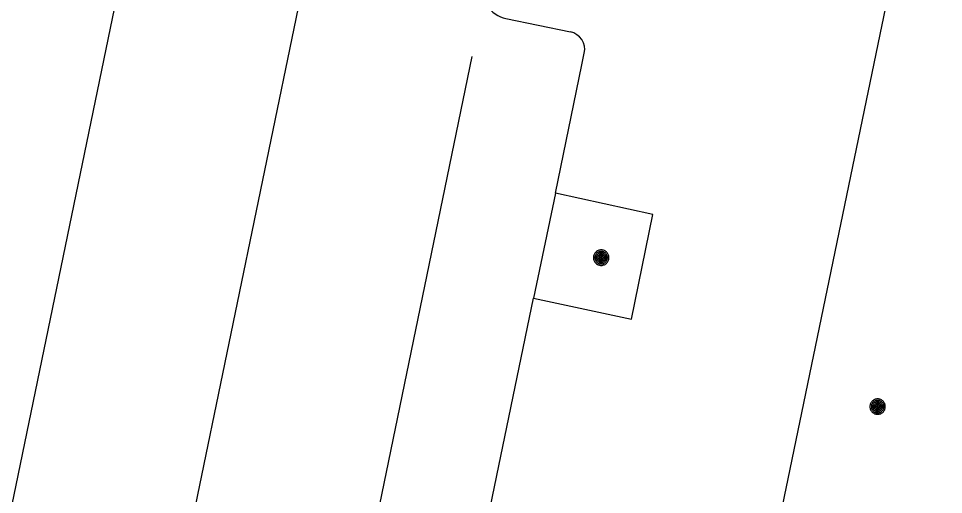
# Model space of a CAD drawing. Extents: x 81065 to 81486, y 452384 to 452681.
# Drawn here: x 81361.83 to 81377.25, y 452590.99 to 452598.92 of the extents above; entities that cross this region are included whole.
import ezdxf

# ---------------------------------------------------------------- set-up
doc = ezdxf.new("R2010")
doc.units = 0
for name, color, linetype in [('B-BH-GR-BOOM-S', 7, 'Continuous'), ('B-BH-VH-KANTOPSLUITING-GV', 7, 'Continuous'), ('B-WE-VW-MARKERING_LANGS_STREEP_11_010-G', 7, 'Continuous'), ('B-WE-VW-MARKERING_LANGS_STREEP_13_010-G', 7, 'Continuous')]:
    doc.layers.add(name, color=color, linetype=linetype)

msp = doc.modelspace()

# ---------------------------------------------------------------- linework, layer by layer
at = {"layer": 'B-BH-GR-BOOM-S'}
for points in [[(81371.414, 452594.937), (81371.415, 452594.923), (81371.417, 452594.91), (81371.421, 452594.897), (81371.425, 452594.884), (81371.431, 452594.872), (81371.439, 452594.861), (81371.447, 452594.85), (81371.457, 452594.841), (81371.467, 452594.832), (81371.479, 452594.825), (81371.491, 452594.819), (81371.503, 452594.814), (81371.516, 452594.811), (81371.53, 452594.808), (81371.543, 452594.808), (81371.557, 452594.808), (81371.57, 452594.811), (81371.583, 452594.814), (81371.596, 452594.819), (81371.608, 452594.825), (81371.619, 452594.832), (81371.629, 452594.841), (81371.639, 452594.85), (81371.647, 452594.861), (81371.655, 452594.872), (81371.661, 452594.884), (81371.666, 452594.897), (81371.669, 452594.91), (81371.671, 452594.923), (81371.672, 452594.937), (81371.671, 452594.95), (81371.669, 452594.963), (81371.666, 452594.976), (81371.661, 452594.989), (81371.655, 452595.001), (81371.647, 452595.012), (81371.639, 452595.023), (81371.629, 452595.032), (81371.619, 452595.041), (81371.608, 452595.048), (81371.596, 452595.054), (81371.583, 452595.059), (81371.57, 452595.063), (81371.557, 452595.065), (81371.543, 452595.065), (81371.53, 452595.065), (81371.516, 452595.063), (81371.503, 452595.059), (81371.491, 452595.054), (81371.479, 452595.048), (81371.467, 452595.041), (81371.457, 452595.032), (81371.447, 452595.023), (81371.439, 452595.012), (81371.431, 452595.001), (81371.425, 452594.989), (81371.421, 452594.976), (81371.417, 452594.963), (81371.415, 452594.95), (81371.414, 452594.937)], [(81371.439, 452594.937), (81371.439, 452594.926), (81371.441, 452594.915), (81371.444, 452594.904), (81371.448, 452594.894), (81371.453, 452594.884), (81371.459, 452594.875), (81371.466, 452594.867), (81371.473, 452594.859), (81371.482, 452594.852), (81371.491, 452594.846), (81371.501, 452594.841), (81371.511, 452594.837), (81371.521, 452594.834), (81371.532, 452594.833), (81371.543, 452594.832), (81371.554, 452594.833), (81371.565, 452594.834), (81371.575, 452594.837), (81371.586, 452594.841), (81371.595, 452594.846), (81371.604, 452594.852), (81371.613, 452594.859), (81371.621, 452594.867), (81371.628, 452594.875), (81371.634, 452594.884), (81371.639, 452594.894), (81371.642, 452594.904), (81371.645, 452594.915), (81371.647, 452594.926), (81371.648, 452594.937), (81371.647, 452594.948), (81371.645, 452594.958), (81371.642, 452594.969), (81371.639, 452594.979), (81371.634, 452594.989), (81371.628, 452594.998), (81371.621, 452595.006), (81371.613, 452595.014), (81371.604, 452595.021), (81371.595, 452595.027), (81371.586, 452595.032), (81371.575, 452595.036), (81371.565, 452595.039), (81371.554, 452595.04), (81371.543, 452595.041), (81371.532, 452595.04), (81371.521, 452595.039), (81371.511, 452595.036), (81371.501, 452595.032), (81371.491, 452595.027), (81371.482, 452595.021), (81371.473, 452595.014), (81371.466, 452595.006), (81371.459, 452594.998), (81371.453, 452594.989), (81371.448, 452594.979), (81371.444, 452594.969), (81371.441, 452594.958), (81371.439, 452594.948), (81371.439, 452594.937)], [(81371.462, 452594.937), (81371.462, 452594.928), (81371.463, 452594.92), (81371.466, 452594.911), (81371.469, 452594.903), (81371.472, 452594.896), (81371.477, 452594.889), (81371.483, 452594.882), (81371.488, 452594.876), (81371.495, 452594.871), (81371.502, 452594.866), (81371.51, 452594.862), (81371.518, 452594.859), (81371.526, 452594.857), (81371.535, 452594.855), (81371.543, 452594.855), (81371.552, 452594.855), (81371.56, 452594.857), (81371.568, 452594.859), (81371.576, 452594.862), (81371.584, 452594.866), (81371.591, 452594.871), (81371.598, 452594.876), (81371.604, 452594.882), (81371.609, 452594.889), (81371.614, 452594.896), (81371.618, 452594.903), (81371.621, 452594.911), (81371.623, 452594.92), (81371.624, 452594.928), (81371.625, 452594.937), (81371.624, 452594.945), (81371.623, 452594.953), (81371.621, 452594.962), (81371.618, 452594.97), (81371.614, 452594.977), (81371.609, 452594.984), (81371.604, 452594.991), (81371.598, 452594.997), (81371.591, 452595.003), (81371.584, 452595.007), (81371.576, 452595.011), (81371.568, 452595.014), (81371.56, 452595.016), (81371.552, 452595.018), (81371.543, 452595.018), (81371.535, 452595.018), (81371.526, 452595.016), (81371.518, 452595.014), (81371.51, 452595.011), (81371.502, 452595.007), (81371.495, 452595.003), (81371.488, 452594.997), (81371.483, 452594.991), (81371.477, 452594.984), (81371.472, 452594.977), (81371.469, 452594.97), (81371.466, 452594.962), (81371.463, 452594.953), (81371.462, 452594.945), (81371.462, 452594.937)], [(81371.484, 452594.937), (81371.485, 452594.93), (81371.486, 452594.924), (81371.487, 452594.918), (81371.489, 452594.913), (81371.492, 452594.907), (81371.496, 452594.902), (81371.499, 452594.897), (81371.504, 452594.893), (81371.509, 452594.889), (81371.514, 452594.886), (81371.519, 452594.883), (81371.525, 452594.881), (81371.531, 452594.879), (81371.537, 452594.878), (81371.543, 452594.878), (81371.549, 452594.878), (81371.555, 452594.879), (81371.561, 452594.881), (81371.567, 452594.883), (81371.572, 452594.886), (81371.578, 452594.889), (81371.582, 452594.893), (81371.587, 452594.897), (81371.591, 452594.902), (81371.594, 452594.907), (81371.597, 452594.913), (81371.599, 452594.918), (81371.601, 452594.924), (81371.602, 452594.93), (81371.602, 452594.937), (81371.602, 452594.943), (81371.601, 452594.949), (81371.599, 452594.955), (81371.597, 452594.96), (81371.594, 452594.966), (81371.591, 452594.971), (81371.587, 452594.976), (81371.582, 452594.98), (81371.578, 452594.984), (81371.572, 452594.987), (81371.567, 452594.99), (81371.561, 452594.992), (81371.555, 452594.994), (81371.549, 452594.995), (81371.543, 452594.995), (81371.537, 452594.995), (81371.531, 452594.994), (81371.525, 452594.992), (81371.519, 452594.99), (81371.514, 452594.987), (81371.509, 452594.984), (81371.504, 452594.98), (81371.499, 452594.976), (81371.496, 452594.971), (81371.492, 452594.966), (81371.489, 452594.96), (81371.487, 452594.955), (81371.486, 452594.949), (81371.485, 452594.943), (81371.484, 452594.937)], [(81371.507, 452594.937), (81371.508, 452594.933), (81371.508, 452594.929), (81371.509, 452594.926), (81371.51, 452594.922), (81371.512, 452594.919), (81371.514, 452594.916), (81371.517, 452594.913), (81371.519, 452594.91), (81371.522, 452594.908), (81371.525, 452594.906), (81371.529, 452594.904), (81371.532, 452594.903), (81371.536, 452594.902), (81371.539, 452594.901), (81371.543, 452594.901), (81371.547, 452594.901), (81371.55, 452594.902), (81371.554, 452594.903), (81371.558, 452594.904), (81371.561, 452594.906), (81371.564, 452594.908), (81371.567, 452594.91), (81371.57, 452594.913), (81371.572, 452594.916), (81371.574, 452594.919), (81371.576, 452594.922), (81371.577, 452594.926), (81371.578, 452594.929), (81371.579, 452594.933), (81371.579, 452594.937), (81371.579, 452594.94), (81371.578, 452594.944), (81371.577, 452594.948), (81371.576, 452594.951), (81371.574, 452594.954), (81371.572, 452594.958), (81371.57, 452594.961), (81371.567, 452594.963), (81371.564, 452594.966), (81371.561, 452594.968), (81371.558, 452594.969), (81371.554, 452594.971), (81371.55, 452594.972), (81371.547, 452594.972), (81371.543, 452594.972), (81371.539, 452594.972), (81371.536, 452594.972), (81371.532, 452594.971), (81371.529, 452594.969), (81371.525, 452594.968), (81371.522, 452594.966), (81371.519, 452594.963), (81371.517, 452594.961), (81371.514, 452594.958), (81371.512, 452594.954), (81371.51, 452594.951), (81371.509, 452594.948), (81371.508, 452594.944), (81371.508, 452594.94), (81371.507, 452594.937)], [(81371.53, 452594.937), (81371.53, 452594.935), (81371.53, 452594.934), (81371.531, 452594.933), (81371.531, 452594.931), (81371.532, 452594.93), (81371.533, 452594.929), (81371.534, 452594.928), (81371.535, 452594.927), (81371.535, 452594.926), (81371.537, 452594.925), (81371.538, 452594.925), (81371.539, 452594.924), (81371.54, 452594.924), (81371.542, 452594.924), (81371.543, 452594.924), (81371.545, 452594.924), (81371.546, 452594.924), (81371.547, 452594.924), (81371.548, 452594.925), (81371.55, 452594.925), (81371.551, 452594.926), (81371.552, 452594.927), (81371.553, 452594.928), (81371.554, 452594.929), (81371.554, 452594.93), (81371.555, 452594.931), (81371.555, 452594.933), (81371.556, 452594.934), (81371.556, 452594.935), (81371.556, 452594.937), (81371.556, 452594.938), (81371.556, 452594.939), (81371.555, 452594.941), (81371.555, 452594.942), (81371.554, 452594.943), (81371.554, 452594.944), (81371.553, 452594.945), (81371.552, 452594.946), (81371.551, 452594.947), (81371.55, 452594.948), (81371.548, 452594.948), (81371.547, 452594.949), (81371.546, 452594.949), (81371.545, 452594.949), (81371.543, 452594.949), (81371.542, 452594.949), (81371.54, 452594.949), (81371.539, 452594.949), (81371.538, 452594.948), (81371.537, 452594.948), (81371.535, 452594.947), (81371.535, 452594.946), (81371.534, 452594.945), (81371.533, 452594.944), (81371.532, 452594.943), (81371.531, 452594.942), (81371.531, 452594.941), (81371.53, 452594.939), (81371.53, 452594.938), (81371.53, 452594.937)], [(81376.021, 452592.455), (81376.022, 452592.441), (81376.024, 452592.428), (81376.028, 452592.415), (81376.032, 452592.402), (81376.038, 452592.39), (81376.046, 452592.379), (81376.054, 452592.368), (81376.064, 452592.359), (81376.074, 452592.35), (81376.086, 452592.343), (81376.098, 452592.337), (81376.11, 452592.332), (81376.123, 452592.329), (81376.137, 452592.326), (81376.15, 452592.326), (81376.164, 452592.326), (81376.177, 452592.329), (81376.19, 452592.332), (81376.203, 452592.337), (81376.215, 452592.343), (81376.226, 452592.35), (81376.236, 452592.359), (81376.246, 452592.368), (81376.254, 452592.379), (81376.262, 452592.39), (81376.268, 452592.402), (81376.273, 452592.415), (81376.276, 452592.428), (81376.278, 452592.441), (81376.279, 452592.455), (81376.278, 452592.468), (81376.276, 452592.481), (81376.273, 452592.494), (81376.268, 452592.507), (81376.262, 452592.519), (81376.254, 452592.53), (81376.246, 452592.541), (81376.236, 452592.55), (81376.226, 452592.559), (81376.215, 452592.566), (81376.203, 452592.572), (81376.19, 452592.577), (81376.177, 452592.581), (81376.164, 452592.583), (81376.15, 452592.583), (81376.137, 452592.583), (81376.123, 452592.581), (81376.11, 452592.577), (81376.098, 452592.572), (81376.086, 452592.566), (81376.074, 452592.559), (81376.064, 452592.55), (81376.054, 452592.541), (81376.046, 452592.53), (81376.038, 452592.519), (81376.032, 452592.507), (81376.028, 452592.494), (81376.024, 452592.481), (81376.022, 452592.468), (81376.021, 452592.455)], [(81376.046, 452592.455), (81376.046, 452592.444), (81376.048, 452592.433), (81376.051, 452592.422), (81376.055, 452592.412), (81376.06, 452592.402), (81376.066, 452592.393), (81376.073, 452592.385), (81376.08, 452592.377), (81376.089, 452592.37), (81376.098, 452592.364), (81376.108, 452592.359), (81376.118, 452592.355), (81376.128, 452592.352), (81376.139, 452592.351), (81376.15, 452592.35), (81376.161, 452592.351), (81376.172, 452592.352), (81376.182, 452592.355), (81376.193, 452592.359), (81376.202, 452592.364), (81376.211, 452592.37), (81376.22, 452592.377), (81376.228, 452592.385), (81376.235, 452592.393), (81376.241, 452592.402), (81376.246, 452592.412), (81376.249, 452592.422), (81376.252, 452592.433), (81376.254, 452592.444), (81376.255, 452592.455), (81376.254, 452592.466), (81376.252, 452592.476), (81376.249, 452592.487), (81376.246, 452592.497), (81376.241, 452592.507), (81376.235, 452592.516), (81376.228, 452592.524), (81376.22, 452592.532), (81376.211, 452592.539), (81376.202, 452592.545), (81376.193, 452592.55), (81376.182, 452592.554), (81376.172, 452592.557), (81376.161, 452592.558), (81376.15, 452592.559), (81376.139, 452592.558), (81376.128, 452592.557), (81376.118, 452592.554), (81376.108, 452592.55), (81376.098, 452592.545), (81376.089, 452592.539), (81376.08, 452592.532), (81376.073, 452592.524), (81376.066, 452592.516), (81376.06, 452592.507), (81376.055, 452592.497), (81376.051, 452592.487), (81376.048, 452592.476), (81376.046, 452592.466), (81376.046, 452592.455)], [(81376.069, 452592.455), (81376.069, 452592.446), (81376.07, 452592.438), (81376.073, 452592.429), (81376.076, 452592.421), (81376.079, 452592.414), (81376.084, 452592.407), (81376.09, 452592.4), (81376.095, 452592.394), (81376.102, 452592.389), (81376.109, 452592.384), (81376.117, 452592.38), (81376.125, 452592.377), (81376.133, 452592.375), (81376.142, 452592.373), (81376.15, 452592.373), (81376.159, 452592.373), (81376.167, 452592.375), (81376.175, 452592.377), (81376.183, 452592.38), (81376.191, 452592.384), (81376.198, 452592.389), (81376.205, 452592.394), (81376.211, 452592.4), (81376.216, 452592.407), (81376.221, 452592.414), (81376.225, 452592.421), (81376.228, 452592.429), (81376.23, 452592.438), (81376.231, 452592.446), (81376.232, 452592.455), (81376.231, 452592.463), (81376.23, 452592.471), (81376.228, 452592.48), (81376.225, 452592.488), (81376.221, 452592.495), (81376.216, 452592.502), (81376.211, 452592.509), (81376.205, 452592.515), (81376.198, 452592.521), (81376.191, 452592.525), (81376.183, 452592.529), (81376.175, 452592.532), (81376.167, 452592.534), (81376.159, 452592.536), (81376.15, 452592.536), (81376.142, 452592.536), (81376.133, 452592.534), (81376.125, 452592.532), (81376.117, 452592.529), (81376.109, 452592.525), (81376.102, 452592.521), (81376.095, 452592.515), (81376.09, 452592.509), (81376.084, 452592.502), (81376.079, 452592.495), (81376.076, 452592.488), (81376.073, 452592.48), (81376.07, 452592.471), (81376.069, 452592.463), (81376.069, 452592.455)], [(81376.091, 452592.455), (81376.092, 452592.448), (81376.093, 452592.442), (81376.094, 452592.436), (81376.096, 452592.431), (81376.099, 452592.425), (81376.103, 452592.42), (81376.106, 452592.415), (81376.111, 452592.411), (81376.116, 452592.407), (81376.121, 452592.404), (81376.126, 452592.401), (81376.132, 452592.399), (81376.138, 452592.397), (81376.144, 452592.396), (81376.15, 452592.396), (81376.156, 452592.396), (81376.162, 452592.397), (81376.168, 452592.399), (81376.174, 452592.401), (81376.179, 452592.404), (81376.185, 452592.407), (81376.189, 452592.411), (81376.194, 452592.415), (81376.198, 452592.42), (81376.201, 452592.425), (81376.204, 452592.431), (81376.206, 452592.436), (81376.208, 452592.442), (81376.209, 452592.448), (81376.209, 452592.455), (81376.209, 452592.461), (81376.208, 452592.467), (81376.206, 452592.473), (81376.204, 452592.478), (81376.201, 452592.484), (81376.198, 452592.489), (81376.194, 452592.494), (81376.189, 452592.498), (81376.185, 452592.502), (81376.179, 452592.505), (81376.174, 452592.508), (81376.168, 452592.51), (81376.162, 452592.512), (81376.156, 452592.513), (81376.15, 452592.513), (81376.144, 452592.513), (81376.138, 452592.512), (81376.132, 452592.51), (81376.126, 452592.508), (81376.121, 452592.505), (81376.116, 452592.502), (81376.111, 452592.498), (81376.106, 452592.494), (81376.103, 452592.489), (81376.099, 452592.484), (81376.096, 452592.478), (81376.094, 452592.473), (81376.093, 452592.467), (81376.092, 452592.461), (81376.091, 452592.455)], [(81376.114, 452592.455), (81376.115, 452592.451), (81376.115, 452592.447), (81376.116, 452592.444), (81376.117, 452592.44), (81376.119, 452592.437), (81376.121, 452592.434), (81376.124, 452592.431), (81376.126, 452592.428), (81376.129, 452592.426), (81376.132, 452592.424), (81376.136, 452592.422), (81376.139, 452592.421), (81376.143, 452592.42), (81376.146, 452592.419), (81376.15, 452592.419), (81376.154, 452592.419), (81376.157, 452592.42), (81376.161, 452592.421), (81376.165, 452592.422), (81376.168, 452592.424), (81376.171, 452592.426), (81376.174, 452592.428), (81376.177, 452592.431), (81376.179, 452592.434), (81376.181, 452592.437), (81376.183, 452592.44), (81376.184, 452592.444), (81376.185, 452592.447), (81376.186, 452592.451), (81376.186, 452592.455), (81376.186, 452592.458), (81376.185, 452592.462), (81376.184, 452592.466), (81376.183, 452592.469), (81376.181, 452592.472), (81376.179, 452592.476), (81376.177, 452592.479), (81376.174, 452592.481), (81376.171, 452592.484), (81376.168, 452592.486), (81376.165, 452592.487), (81376.161, 452592.489), (81376.157, 452592.49), (81376.154, 452592.49), (81376.15, 452592.49), (81376.146, 452592.49), (81376.143, 452592.49), (81376.139, 452592.489), (81376.136, 452592.487), (81376.132, 452592.486), (81376.129, 452592.484), (81376.126, 452592.481), (81376.124, 452592.479), (81376.121, 452592.476), (81376.119, 452592.472), (81376.117, 452592.469), (81376.116, 452592.466), (81376.115, 452592.462), (81376.115, 452592.458), (81376.114, 452592.455)], [(81376.137, 452592.455), (81376.137, 452592.453), (81376.137, 452592.452), (81376.138, 452592.451), (81376.138, 452592.449), (81376.139, 452592.448), (81376.14, 452592.447), (81376.141, 452592.446), (81376.142, 452592.445), (81376.142, 452592.444), (81376.144, 452592.443), (81376.145, 452592.443), (81376.146, 452592.442), (81376.147, 452592.442), (81376.149, 452592.442), (81376.15, 452592.442), (81376.152, 452592.442), (81376.153, 452592.442), (81376.154, 452592.442), (81376.155, 452592.443), (81376.157, 452592.443), (81376.158, 452592.444), (81376.159, 452592.445), (81376.16, 452592.446), (81376.161, 452592.447), (81376.161, 452592.448), (81376.162, 452592.449), (81376.162, 452592.451), (81376.163, 452592.452), (81376.163, 452592.453), (81376.163, 452592.455), (81376.163, 452592.456), (81376.163, 452592.457), (81376.162, 452592.459), (81376.162, 452592.46), (81376.161, 452592.461), (81376.161, 452592.462), (81376.16, 452592.463), (81376.159, 452592.464), (81376.158, 452592.465), (81376.157, 452592.466), (81376.155, 452592.466), (81376.154, 452592.467), (81376.153, 452592.467), (81376.152, 452592.467), (81376.15, 452592.467), (81376.149, 452592.467), (81376.147, 452592.467), (81376.146, 452592.467), (81376.145, 452592.466), (81376.144, 452592.466), (81376.142, 452592.465), (81376.142, 452592.464), (81376.141, 452592.463), (81376.14, 452592.462), (81376.139, 452592.461), (81376.138, 452592.46), (81376.138, 452592.459), (81376.137, 452592.457), (81376.137, 452592.456), (81376.137, 452592.455)]]:
    msp.add_lwpolyline(points, dxfattribs=at)
at = {"layer": 'B-BH-VH-KANTOPSLUITING-GV'}
for p, q in [((81357.638, 452571.02), (81376.98, 452664.753)), ((81376.456, 452599.952), (81372.989, 452583.209)), ((81369.956, 452598.921), (81371.029, 452598.697)), ((81371.222, 452598.147), (81371.262, 452598.343)), ((81370.779, 452596.011), (81371.222, 452598.147)), ((81370.779, 452596.011), (81370.417, 452594.264)), ((81369.259, 452588.679), (81370.417, 452594.264))]:
    msp.add_line(p, q, dxfattribs=at)
msp.add_lwpolyline([(81370.417, 452594.264), (81372.047, 452593.91), (81372.406, 452595.656), (81370.779, 452596.011)], dxfattribs=at)
for centre, radius, start, end in [((81370.058, 452599.41), 0.5, 168.242, 258.242), ((81370.968, 452598.404), 0.3, 348.302, 78.242)]:
    msp.add_arc(centre, radius, start, end, dxfattribs=at)
at = {"layer": 'B-WE-VW-MARKERING_LANGS_STREEP_11_010-G'}
msp.add_line((81369.386, 452598.287), (81366.554, 452584.541), dxfattribs=at)
at = {"layer": 'B-WE-VW-MARKERING_LANGS_STREEP_13_010-G'}
msp.add_line((81360.701, 452571.02), (81379.855, 452663.838), dxfattribs=at)

doc.saveas('drawing.dxf')
